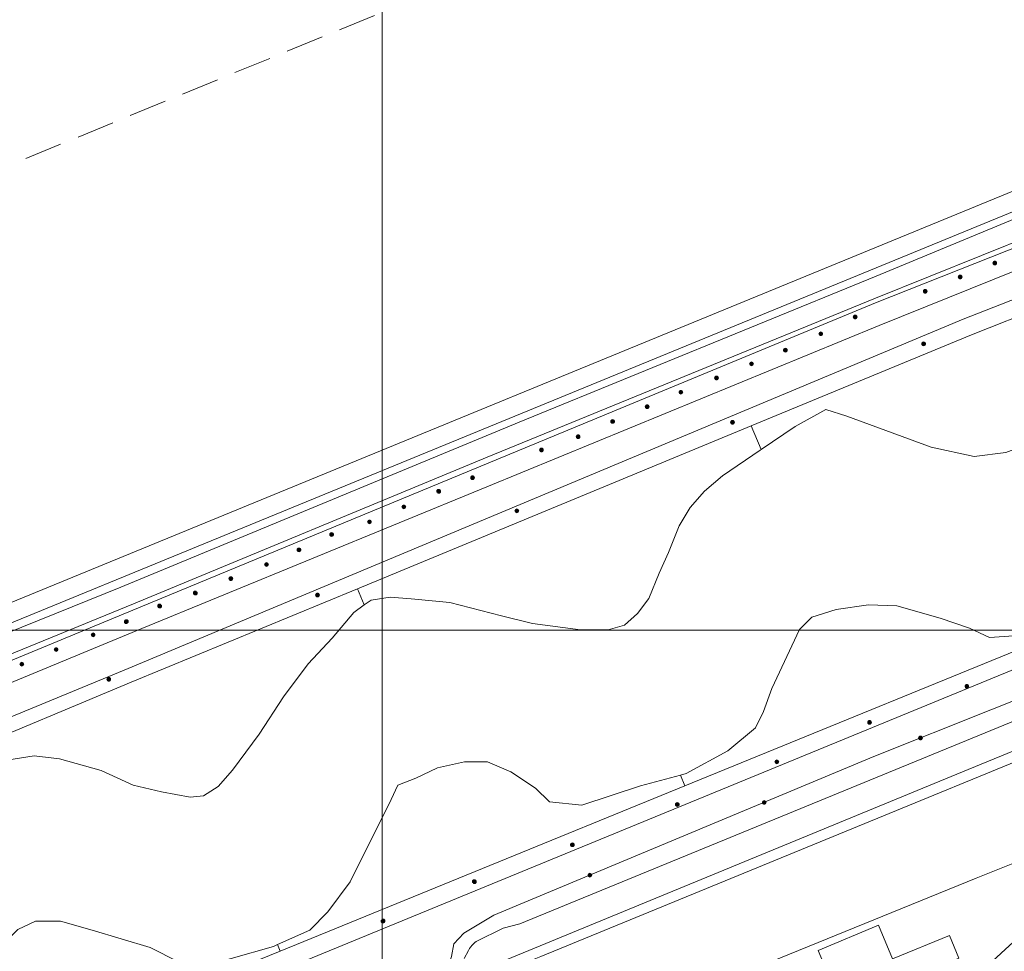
# Model space of a CAD drawing. Header units: metres. Extents: x 102313 to 104557, y 415820 to 422103.
# Tile 653 of 865: x 103352 to 103483, y 419557 to 419681. Entities that reach past the tile are written whole.
import ezdxf

# ---------------------------------------------------------------- set-up
doc = ezdxf.new("R2010")
doc.units = ezdxf.units.M
doc.header["$MEASUREMENT"] = 0
doc.linetypes.add('( Dashed )', pattern=[0.75, 0.5, -0.25])
doc.linetypes.add('DGN Style 3', pattern=[169.460776, 121.043411, -48.417365])
for name, color, linetype, lineweight in [('00-Beschermingszone binnenzijde', 41, 'Continuous', 0), ('00-Bouwgrens', 1, 'Continuous', 0), ('00-Coordinaten', 7, 'Continuous', 0), ('00-kavel', 52, 'Continuous', 0), ('00-Scheidingslijn- bh Saffier', 1, 'Continuous', 0), ('BOMEN', 7, 'Continuous', 0), ('Erf', 52, 'Continuous', 0), ('Hoofdgebouw', 1, 'Continuous', 0), ('Oever_slootkant', 92, 'Continuous', 0), ('Terrein_groenvoorziening', 3, 'Continuous', 0), ('Terrein_weiland', 3, 'Continuous', 0), ('water', 2, 'Continuous', 0)]:
    doc.layers.add(name, color=color, linetype=linetype, lineweight=lineweight)

# ---------------------------------------------------------------- blocks, each defined once
blk = doc.blocks.new('145_24')
at = {"layer": 'BOMEN'}
h = blk.add_hatch(color=7, dxfattribs=at)
edge = h.paths.add_edge_path()
edge.add_arc((0, 0), 0.25, 0, 360)
blk.add_circle((0, 0), 0.25, dxfattribs=at)

msp = doc.modelspace()

# ---------------------------------------------------------------- linework, layer by layer
at = {"layer": '00-Beschermingszone binnenzijde', "linetype": 'DGN Style 3', "flags": 128}
msp.add_lwpolyline([(103081.377, 419449.218), (103087.193, 419450.14), (103107.104, 419453.297), (103177.88, 419465.088), (103177.955, 419465.1), (103266.054, 419479.436), (103332.029, 419506.263), (103341.329, 419510.167), (103419.22, 419542.869), (103478.818, 419567.07), (103510.778, 419580.047), (103574.219, 419606.241), (103574.332, 419606.287), (103626.621, 419627.05), (103677.746, 419647.979), (103697.412, 419656.029), (103747.545, 419678.654), (103760.528, 419689.492), (103767.665, 419694.172), (103799.308, 419711.469), (103800.055, 419711.857), (103800.334, 419711.992), (103823.339, 419722.897), (103964.454, 419770.371), (103968.423, 419772.245), (103977.509, 419776.109), (103997.059, 419784.271), (103999.099, 419785.258)], dxfattribs=at)
at = {"layer": '00-Bouwgrens'}
msp.add_line((103183.158, 419534.848), (103535.725, 419679.623), dxfattribs=at)
at = {"layer": '00-Coordinaten'}
for p, q in [((103400, 420000), (103400, 417600)), ((104100, 419600), (102600, 419600))]:
    msp.add_line(p, q, dxfattribs=at)
at = {"layer": '00-kavel', "flags": 128}
msp.add_lwpolyline([(103185.939, 419533.287), (103540.186, 419678.752), (103543.319, 419738.968, 0.4136541)], format="xyb", dxfattribs=at)
at = {"layer": '00-Scheidingslijn- bh Saffier', "linetype": '( Dashed )', "ltscale": 10}
msp.add_line((103475.275, 419712.94), (103165.804, 419585.862), dxfattribs=at)
at = {"layer": 'Erf', "flags": 128}
msp.add_lwpolyline([(103468.803, 419543.654), (103477.153, 419552.565), (103487.043, 419561.656)], dxfattribs=at)
at = {"layer": 'Hoofdgebouw', "flags": 128}
msp.add_lwpolyline([(103461.772, 419548.091), (103469.818, 419551.403), (103469.024, 419553.455), (103472.427, 419554.78), (103476.501, 419556.445), (103475.259, 419559.484), (103467.694, 419556.394), (103465.858, 419560.82), (103457.838, 419557.499), (103459.762, 419552.978)], dxfattribs=at)
at = {"layer": 'Oever_slootkant', "flags": 128}
for points in [[(103477.066, 419641.29), (103531.078, 419662.425)], [(103448.935, 419627.105), (103478.187, 419639.206), (103506.958, 419650.606)], [(103206.394, 419509.042), (103206.204, 419509.477), (103199.102, 419525.762), (103236.717, 419541.258), (103236.838, 419541.468), (103365.775, 419594.71), (103477.066, 419641.29)], [(103396.725, 419605.506), (103448.935, 419627.105)], [(103450.263, 419623.992), (103448.935, 419627.105)], [(103280.351, 419511.264), (103308.585, 419522.365), (103352.056, 419540.817), (103377.036, 419550.906), (103532.159, 419614.701), (103540.643, 419618.015), (103546.178, 419620.82), (103546.479, 419621.091)], [(103536.2, 419607.798), (103534.922, 419609.076), (103533.096, 419609.441), (103530.601, 419609.137), (103523.846, 419607.068), (103511.796, 419601.834), (103465.241, 419583.212), (103414.79, 419562.156), (103410.835, 419559.782), (103409.496, 419558.383), (103409.192, 419556.679), (103408.522, 419554.792), (103405.662, 419552.662), (103400.793, 419550.228), (103360.141, 419533.553), (103358.133, 419533.492), (103356.246, 419533.857), (103352.899, 419534.953), (103349.795, 419535.257), (103345.907, 419533.403), (103274.693, 419504.012), (103274.502, 419503.933), (103274.074, 419503.757)], [(103343.428, 419583.36), (103366.712, 419593.09), (103396.725, 419605.506)], [(103396.725, 419605.506), (103397.63, 419603.341)], [(103530.479, 419601.652), (103421.059, 419556.679), (103418.63, 419555.71), (103417.535, 419555.102), (103417.17, 419554.371), (103416.987, 419552.972), (103416.257, 419551.024), (103414.797, 419549.077), (103412.606, 419547.251), (103409.563, 419545.304), (103378.857, 419532.647), (103367.632, 419528.02), (103363.251, 419526.438), (103359.721, 419525.404), (103357.713, 419524.917), (103357.321, 419526.164)], [(103493.879, 419601.298), (103440.167, 419579.339)], [(103440.167, 419579.339), (103439.591, 419580.765)], [(103440.167, 419579.339), (103386.451, 419557.378)], [(103386.129, 419558.27), (103386.451, 419557.378)], [(103386.451, 419557.378), (103377.243, 419553.613)]]:
    msp.add_lwpolyline(points, dxfattribs=at)
at = {"layer": 'Terrein_groenvoorziening', "flags": 128}
for points in [[(103528.997, 419667.254), (103528.885, 419666.963), (103528.749, 419666.684), (103528.589, 419666.417), (103528.406, 419666.165), (103528.202, 419665.93), (103527.979, 419665.713), (103527.737, 419665.517), (103527.48, 419665.342), (103517.614, 419661.266), (103465.924, 419640.428), (103413.892, 419619.035), (103367.361, 419599.921), (103310.619, 419576.428), (103282.197, 419564.206), (103257.967, 419554.794), (103232.903, 419545.189)], [(103311.102, 419579.547), (103366.917, 419602.635), (103413.84, 419622.099), (103465.466, 419643.443), (103515.826, 419663.392), (103523.091, 419666.578), (103522.665, 419667.258), (103514.652, 419663.889), (103465.457, 419644.077), (103413.911, 419622.95), (103367.02, 419603.497), (103310.731, 419580.438)]]:
    msp.add_lwpolyline(points, dxfattribs=at)
at = {"layer": 'Terrein_weiland', "flags": 128}
msp.add_lwpolyline([(103310.668, 419583.648), (103365.323, 419605.727), (103418.173, 419627.59), (103465.556, 419646.979), (103516.644, 419668.179), (103518.841, 419668.849), (103527.342, 419671.536), (103527.607, 419671.373), (103527.857, 419671.187), (103528.09, 419670.981), (103528.304, 419670.755), (103528.497, 419670.511), (103528.669, 419670.252), (103528.818, 419669.979), (103528.943, 419669.694), (103529.042, 419669.399), (103529.116, 419669.097), (103529.163, 419668.789), (103529.184, 419668.478), (103529.177, 419668.167), (103529.144, 419667.858), (103529.084, 419667.553), (103528.997, 419667.254)], dxfattribs=at)
at = {"layer": 'water', "flags": 128}
for points in [[(103498.755, 419641.409), (103488.175, 419627.095), (103485.919, 419624.762), (103482.73, 419623.595), (103478.529, 419623.05), (103472.85, 419624.295), (103461.648, 419628.418), (103458.847, 419629.274), (103454.802, 419627.018), (103450.263, 419623.992)], [(103450.263, 419623.992), (103450.135, 419623.906), (103445.156, 419620.483), (103442.744, 419618.46), (103440.877, 419616.282), (103439.399, 419613.871), (103437.999, 419610.292)], [(103437.999, 419610.292), (103436.754, 419607.57), (103435.354, 419604.224), (103433.876, 419602.202), (103432.165, 419600.646), (103429.987, 419600.024), (103426.33, 419600.024), (103419.951, 419600.879), (103415.828, 419601.891), (103408.983, 419603.68), (103403.848, 419604.147), (103401.048, 419604.38), (103398.558, 419603.991), (103397.63, 419603.341)], [(103410.864, 419556.404), (103411.442, 419557.474), (103411.591, 419557.729), (103411.727, 419557.936), (103411.916, 419558.183), (103412.097, 419558.376), (103412.271, 419558.526), (103412.456, 419558.651), (103416.057, 419560.457), (103418.269, 419561.019), (103532.345, 419607.887)], [(103397.63, 419603.341), (103396.225, 419602.357), (103393.346, 419598.935), (103390.157, 419595.512), (103386.89, 419591.155)], [(103532.491, 419603.996), (103476.991, 419581.195), (103415.677, 419555.938), (103415.418, 419555.715), (103415.145, 419555.41), (103414.793, 419554.826), (103414.65, 419554.441), (103414.563, 419554.041), (103414.446, 419552.505), (103413.985, 419551.757), (103413.563, 419551.157), (103412.626, 419550.031), (103411.571, 419549.014), (103410.532, 419548.202), (103409.29, 419547.423), (103405.259, 419545.512)], [(103439.591, 419580.765), (103440.333, 419580.965), (103445.856, 419583.998), (103449.512, 419587.032), (103450.601, 419589.211), (103451.691, 419592.244), (103455.347, 419600.101), (103456.98, 419601.735), (103460.248, 419602.746), (103464.526, 419603.369), (103468.26, 419603.213), (103474.017, 419601.58), (103477.907, 419600.257), (103480.551, 419599.012), (103485.063, 419599.324), (103491.987, 419601.891), (103493.371, 419602.502)], [(103386.89, 419591.155), (103383.7, 419586.177), (103380.122, 419581.431), (103378.255, 419579.253), (103376.31, 419578.008), (103374.521, 419577.853), (103370.709, 419578.553), (103366.975, 419579.409), (103362.696, 419581.354), (103357.173, 419582.909), (103353.828, 419583.298), (103349.627, 419582.676), (103345.582, 419581.82), (103344.183, 419581.14)], [(103386.129, 419558.27), (103390.39, 419560.194), (103392.802, 419562.606), (103395.758, 419566.573), (103401.203, 419577.542), (103402.059, 419579.409), (103404.471, 419580.342), (103407.349, 419581.743), (103410.927, 419582.52), (103413.961, 419582.52), (103417.073, 419581.198), (103420.34, 419579.02), (103422.207, 419577.231), (103426.486, 419576.764), (103434.265, 419579.331), (103439.591, 419580.765)], [(103342.859, 419544.169), (103344.571, 419548.136), (103348.305, 419555.293), (103349.783, 419558.405), (103351.65, 419560.272), (103353.983, 419561.361), (103357.329, 419561.361), (103361.529, 419560.194), (103369.231, 419557.86), (103372.965, 419555.993), (103374.365, 419554.826), (103385.567, 419558.016), (103386.129, 419558.27)]]:
    msp.add_lwpolyline(points, dxfattribs=at)

# ---------------------------------------------------------------- block references
at = {"layer": 'BOMEN'}
for p in [(103481.269, 419648.741), (103476.68, 419646.879), (103472.044, 419644.973), (103462.747, 419641.564), (103458.187, 419639.346), (103453.484, 419637.17), (103471.839, 419638.003), (103448.991, 419635.348), (103444.353, 419633.468), (103439.632, 419631.584), (103435.151, 419629.673), (103430.584, 419627.71), (103446.474, 419627.581), (103425.992, 419625.69), (103421.124, 419623.914), (103411.992, 419620.243), (103407.497, 419618.431), (103402.875, 419616.36), (103417.863, 419615.842), (103398.305, 419614.368), (103393.304, 419612.702), (103388.967, 419610.653), (103384.657, 419608.714), (103379.917, 419606.831), (103375.205, 419604.926), (103391.416, 419604.67), (103370.469, 419603.206), (103366.053, 419601.129), (103361.647, 419599.379), (103356.736, 419597.421), (103352.194, 419595.487), (103363.726, 419593.468), (103477.572, 419592.553), (103464.659, 419587.773), (103471.419, 419585.683), (103452.363, 419582.52), (103439.16, 419576.86), (103450.687, 419577.134), (103425.222, 419571.517), (103412.229, 419566.623), (103427.556, 419567.483), (103400.113, 419561.391)]:
    msp.add_blockref('145_24', p, dxfattribs=at)

doc.saveas('drawing.dxf')
